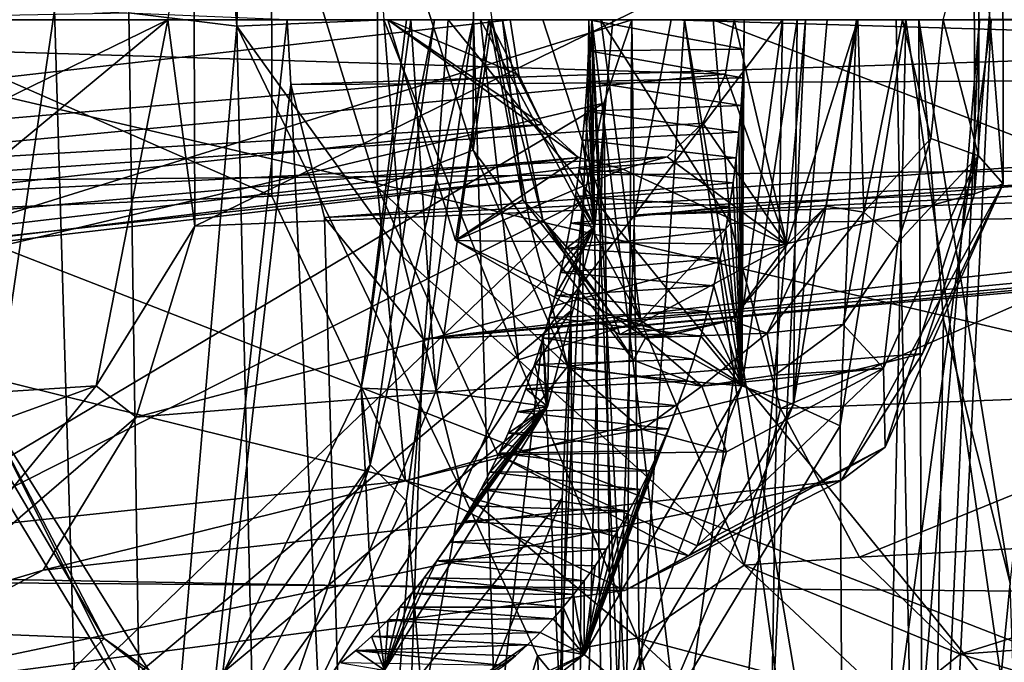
# Model space of a CAD drawing. Header units: metres. Extents: x -150 to 307, y -550 to 84.
# Tile 1037 of 1056: x 245.43 to 248.25, y -1.84 to 0. Entities that reach past the tile are written whole.
import ezdxf

# ---------------------------------------------------------------- set-up
doc = ezdxf.new("R2010")
doc.units = ezdxf.units.M
doc.layers.add('solid_26006363', color=7, linetype='CONTINUOUS')

msp = doc.modelspace()

# ---------------------------------------------------------------- linework, layer by layer
at = {"layer": 'solid_26006363'}
for points in [[(246.049713, -0.018077, 931.41803), (245.788895, 3.121621, 931.076965), (246.148941, 4.332463, 931.60376)], [(246.470566, -0.000001, 932.010193), (246.049713, -0.018077, 931.41803), (246.148941, 4.332463, 931.60376)], [(246.049713, -0.018077, 931.41803), (245.741119, 0.019938, 930.986267), (245.788895, 3.121621, 931.076965)], [(245.852478, 0, 926.887451), (245.929367, -0.589945, 926.992493), (245.926117, 0.60595, 926.988098)], [(248.159607, 0.499912, 924.021301), (245.926117, 0.60595, 926.988098), (245.929367, -0.589945, 926.992493)], [(243.659958, 0.586297, 923.969177), (246.149155, 0.498769, 921.605652), (246.150208, -0.504828, 921.606995)], [(243.664047, -0.607879, 923.97467), (243.659958, 0.586297, 923.969177), (246.150208, -0.504828, 921.606995)], [(248.160126, -0.498261, 924.021667), (248.159607, 0.499912, 924.021301), (245.929367, -0.589945, 926.992493)], [(246.452057, -0.478369, 921.499329), (246.150208, -0.504828, 921.606995), (246.149155, 0.498769, 921.605652)], [(246.452164, 0.478074, 921.499451), (246.452057, -0.478369, 921.499329), (246.149155, 0.498769, 921.605652)], [(248.241165, 0.472109, 923.820496), (248.159607, 0.499912, 924.021301), (248.160126, -0.498261, 924.021667)], [(246.452164, 0.478074, 921.499451), (246.726135, -0.372632, 921.640198), (246.452057, -0.478369, 921.499329)], [(246.452164, 0.478074, 921.499451), (246.727737, 0.380839, 921.642334), (246.726135, -0.372632, 921.640198)], [(248.241852, -0.468986, 923.821411), (248.241165, 0.472109, 923.820496), (248.160126, -0.498261, 924.021667)], [(248.241852, -0.468986, 923.821411), (248.173309, 0.379826, 923.555176), (248.241165, 0.472109, 923.820496)], [(246.726135, -0.372632, 921.640198), (246.727737, 0.380839, 921.642334), (246.778915, 0, 921.708923)], [(248.173309, 0.379826, 923.555176), (248.171494, -0.389228, 923.552795), (248.070877, 0, 923.417786)], [(248.241852, -0.468986, 923.821411), (248.171494, -0.389228, 923.552795), (248.173309, 0.379826, 923.555176)], [(244.828934, 0.159574, 932.289673), (244.919067, -4.133165, 932.458557), (245.527664, 0.027217, 933.274841)], [(229.176407, -9.081716, 939.973938), (229.99118, 0.000344, 940.69989), (245.823288, -11.224192, 949.513977)], [(229.99118, 0.000344, 940.69989), (246.654556, 0, 950.254578), (245.823288, -11.224192, 949.513977)], [(246.832062, 0, 922.53656), (241.108612, 0, 927.221191), (241.233612, -0.637433, 927.387695)], [(246.856506, -0.15742, 922.55835), (246.832062, 0, 922.53656), (241.233612, -0.637433, 927.387695)], [(247.448227, -0.155822, 923.085571), (242.296524, -0.641916, 928.807434), (242.423004, 0, 928.977112)], [(247.448227, -0.155822, 923.085571), (242.423004, 0, 928.977112), (247.472183, 0, 923.106873)], [(244.434875, -1.38811, 929.185547), (244.646988, 0.000001, 929.471436), (245.787796, -3.08618, 931.07489)], [(244.497925, -1.120381, 927.920776), (245.646835, -1.047095, 926.611938), (245.852478, 0, 926.887451)], [(244.646881, -0.587184, 928.151001), (244.497925, -1.120381, 927.920776), (245.852478, 0, 926.887451)], [(244.646881, -0.587184, 928.151001), (245.852478, 0, 926.887451), (244.697174, 0, 928.230591)], [(244.646988, 0.000001, 929.471436), (245.741119, 0.019938, 930.986267), (245.787796, -3.08618, 931.07489)], [(244.919067, -4.133165, 932.458557), (245.672089, -4.782301, 933.537598), (245.527664, 0.027217, 933.274841)], [(246.193497, 0, 934.223633), (245.527664, 0.027217, 933.274841), (245.672089, -4.782301, 933.537598)], [(245.852478, 0, 926.887451), (245.646835, -1.047095, 926.611938), (245.929367, -0.589945, 926.992493)], [(246.049713, -0.018077, 931.41803), (245.787796, -3.08618, 931.07489), (245.741119, 0.019938, 930.986267)], [(254.890045, -10.11483, 939.654663), (245.823288, -11.224192, 949.513977), (246.654556, 0, 950.254578)], [(251.890091, 0, 929.561035), (246.193497, 0, 934.223633), (246.203812, -0.184916, 934.23877)], [(251.91452, -0.157338, 929.582825), (251.890091, 0, 929.561035), (246.203812, -0.184916, 934.23877)], [(246.482101, 0, 922.224792), (246.832062, 0, 922.53656), (246.856506, -0.15742, 922.55835)], [(246.482101, 0, 922.224792), (246.856506, -0.15742, 922.55835), (246.923904, -0.299632, 922.618408)], [(246.482101, 0, 922.224792), (246.923904, -0.299632, 922.618408), (247.026886, -0.39403, 922.710144)], [(246.675323, -0.631502, 922.396912), (246.482101, 0, 922.224792), (247.026886, -0.39403, 922.710144)], [(246.771698, 0, 921.899719), (246.482101, 0, 922.224792), (246.675323, -0.631502, 922.396912)], [(254.890045, -10.11483, 939.654663), (246.654556, 0, 950.254578), (255.563858, 0, 940.255005)], [(246.867722, -0.514736, 922.035095), (246.771698, 0, 921.899719), (246.675323, -0.631502, 922.396912)], [(246.726135, -0.372632, 921.640198), (246.778915, 0, 921.708923), (246.890915, -0.594167, 921.856689)], [(246.809525, 0, 921.807434), (246.771698, 0, 921.899719), (246.867722, -0.514736, 922.035095)], [(246.92511, -0.572179, 921.943542), (246.890915, -0.594167, 921.856689), (246.778915, 0, 921.708923)], [(246.809525, 0, 921.807434), (246.92511, -0.572179, 921.943542), (246.778915, 0, 921.708923)], [(246.809525, 0, 921.807434), (246.867722, -0.514736, 922.035095), (246.92511, -0.572179, 921.943542)], [(247.003693, -14.204834, 952.316284), (248.174377, 0.000217, 952.849121), (247.676559, 0.000079, 952.948059)], [(247.003693, -14.204834, 952.316284), (247.534485, -14.24534, 952.213318), (248.174377, 0.000217, 952.849121)], [(247.239349, -5.028427, 952.799866), (247.003693, -14.204834, 952.316284), (247.676559, 0.000079, 952.948059)], [(247.055878, -0.089067, 925.993225), (247.073975, -0.592021, 926.018616), (247.057068, 0.000001, 925.994812)], [(247.500305, -0.084437, 925.511902), (247.055878, -0.089067, 925.993225), (247.057068, 0.000001, 925.994812)], [(247.057068, 0.000001, 925.994812), (247.073975, -0.592021, 926.018616), (247.125458, -0.000001, 926.087524)], [(247.501312, 0, 925.513367), (247.500305, -0.084437, 925.511902), (247.057068, 0.000001, 925.994812)], [(247.091064, 0, 932.278137), (247.412659, 0, 932.137451), (247.461731, -0.58315, 932.21637)], [(247.239349, -5.028427, 952.799866), (247.676559, 0.000079, 952.948059), (247.180008, -0.000006, 952.831238)], [(247.291901, 0, 935.809753), (247.187805, -0.559093, 935.659058), (247.61113, 0, 936.275574)], [(252.507126, -0.155721, 930.11084), (247.187805, -0.559093, 935.659058), (247.291901, 0, 935.809753)], [(252.507126, -0.155721, 930.11084), (247.291901, 0, 935.809753), (252.531067, 0, 930.132141)], [(247.412659, 0, 932.137451), (248.812256, 0, 930.991882), (248.864365, -0.558712, 931.066589)], [(247.461731, -0.58315, 932.21637), (247.412659, 0, 932.137451), (248.864365, -0.558712, 931.066589)], [(247.623703, -0.643634, 923.241882), (247.448227, -0.155822, 923.085571), (247.472183, 0, 923.106873)], [(247.826263, 0, 923.422363), (247.623703, -0.643634, 923.241882), (247.472183, 0, 923.106873)], [(247.494278, -1.047189, 925.190125), (247.501312, 0, 925.513367), (247.652771, 0.000001, 925.424866)], [(247.494278, -1.047189, 925.190125), (247.652771, 0.000001, 925.424866), (247.641891, -1.100437, 925.191345)], [(247.494278, -1.047189, 925.190125), (247.500305, -0.084437, 925.511902), (247.501312, 0, 925.513367)], [(247.534485, -14.24534, 952.213318), (247.951263, -14.257465, 951.906799), (248.598312, 0.000736, 952.540527)], [(247.534485, -14.24534, 952.213318), (248.598312, 0.000736, 952.540527), (248.174377, 0.000217, 952.849121)], [(249.527084, 0, 936.42511), (248.20787, 0, 937.905762), (247.567566, -13.260737, 937.335266)], [(249.49913, -2.696057, 936.403442), (249.527084, 0, 936.42511), (247.567566, -13.260737, 937.335266)], [(247.735703, -0.532677, 923.261169), (247.623703, -0.643634, 923.241882), (247.826263, 0, 923.422363)], [(247.641891, -1.100437, 925.191345), (247.738358, 0.000001, 925.417297), (247.822372, 0.000001, 925.434204)], [(247.641891, -1.100437, 925.191345), (247.822372, 0.000001, 925.434204), (247.776093, -1.161074, 925.288513)], [(247.641891, -1.100437, 925.191345), (247.652771, 0.000001, 925.424866), (247.738358, 0.000001, 925.417297)], [(247.843216, -0.550571, 923.210754), (247.735703, -0.532677, 923.261169), (247.826263, 0, 923.422363)], [(247.776093, -1.161074, 925.288513), (247.822372, 0.000001, 925.434204), (247.963333, 0, 925.53894)], [(247.843216, -0.550571, 923.210754), (247.826263, 0, 923.422363), (247.954437, 0, 923.357727)], [(247.843216, -0.550571, 923.210754), (247.954437, 0, 923.357727), (248.034958, -0.339636, 923.370178)], [(247.951263, -14.257465, 951.906799), (252.180573, 0.000372, 948.293274), (248.598312, 0.000736, 952.540527)], [(247.951263, -14.257465, 951.906799), (255.587128, -0.000031, 943.90448), (252.180573, 0.000372, 948.293274)], [(247.954437, 0, 923.357727), (248.070877, 0, 923.417786), (248.034958, -0.339636, 923.370178)], [(248.171494, -0.389228, 923.552795), (248.034958, -0.339636, 923.370178), (248.070877, 0, 923.417786)], [(51.055336, 0, 672.736816), (286.751587, 0, -98.190849), (287.017914, -1.954857, -98.109421)], [(51.326496, -1.972128, 672.819702), (51.055336, 0, 672.736816), (287.017914, -1.954857, -98.109421)], [(64.172447, -1.972128, 676.747131), (299.868683, -1.972128, -94.180542), (300.139832, 0, -94.097641)], [(64.443604, 0, 676.830017), (64.172447, -1.972128, 676.747131), (300.139832, 0, -94.097641)], [(243.701553, 0, -265.97229), (248.771378, -1.972128, -261.67276), (233.685989, -1.972128, -272.501709)], [(240.302048, -1.954857, -251.2397), (252.826035, -1.954857, -239.777435), (244.442719, 0, -247.375839)], [(243.701553, 0, -265.97229), (258.426086, 0, -253.546402), (248.771378, -1.972128, -261.67276)], [(244.230057, -0.918434, 951.34613), (247.099335, -0.238861, 952.788757), (247.180008, -0.000006, 952.831238)], [(244.230057, -0.918434, 951.34613), (247.180008, -0.000006, 952.831238), (244.252655, -0.000008, 951.360962)], [(252.826035, -1.954857, -239.777435), (251.083588, 0, -241.148941), (244.442719, 0, -247.375839)], [(246.203812, -0.184916, 934.23877), (246.193497, 0, 934.223633), (245.672089, -4.782301, 933.537598)], [(246.150177, -4.359596, 931.606079), (245.787796, -3.08618, 931.07489), (246.049713, -0.018077, 931.41803)], [(246.470566, -0.000001, 932.010193), (246.523331, -0.676708, 932.085815), (246.049713, -0.018077, 931.41803)], [(246.693527, -1.348622, 932.330017), (246.150177, -4.359596, 931.606079), (246.049713, -0.018077, 931.41803)], [(246.523331, -0.676708, 932.085815), (246.693527, -1.348622, 932.330017), (246.049713, -0.018077, 931.41803)], [(246.404968, -1.053047, 926.762634), (246.431046, -1.272429, 927.293152), (246.615509, -0.000001, 927.547058)], [(246.535522, -0.000001, 927.107788), (246.404968, -1.053047, 926.762634), (246.615509, -0.000001, 927.547058)], [(246.535522, -0.000001, 927.107788), (246.547852, -0.000001, 926.98999), (246.404968, -1.053047, 926.762634)], [(246.618622, -1.061907, 926.258118), (246.404968, -1.053047, 926.762634), (246.547852, -0.000001, 926.98999)], [(246.615509, -0.000001, 927.547058), (246.431046, -1.272429, 927.293152), (246.726624, -0.000027, 927.742126)], [(246.431046, -1.272429, 927.293152), (246.534592, -1.376042, 927.484009), (246.726624, -0.000027, 927.742126)], [(246.434723, -13.063701, 936.325928), (247.567566, -13.260737, 937.335266), (248.20787, 0, 937.905762)], [(247.065521, 0, 936.887939), (246.434723, -13.063701, 936.325928), (248.20787, 0, 937.905762)], [(247.203796, -10.277929, 935.947998), (246.434723, -13.063701, 936.325928), (247.065521, 0, 936.887939)], [(246.855179, -0.972705, 932.40863), (246.523331, -0.676708, 932.085815), (246.470566, -0.000001, 932.010193)], [(246.746994, -0.000001, 932.232788), (246.855179, -0.972705, 932.40863), (246.470566, -0.000001, 932.010193)], [(246.534592, -1.376042, 927.484009), (246.91423, -6.134161, 928.092285), (246.726624, -0.000027, 927.742126)], [(246.770721, -0.000001, 926.507324), (246.618622, -1.061907, 926.258118), (246.547852, -0.000001, 926.98999)], [(247.073975, -0.592021, 926.018616), (246.618622, -1.061907, 926.258118), (246.770721, -0.000001, 926.507324)], [(246.91423, -6.134161, 928.092285), (247.33049, -0.000002, 928.573853), (246.726624, -0.000027, 927.742126)], [(246.925217, 0, 932.280029), (247.205963, -0.861042, 932.442017), (246.746994, -0.000001, 932.232788)], [(247.205963, -0.861042, 932.442017), (246.855179, -0.972705, 932.40863), (246.746994, -0.000001, 932.232788)], [(247.073975, -0.592021, 926.018616), (246.770721, -0.000001, 926.507324), (247.125458, -0.000001, 926.087524)], [(246.91423, -6.134161, 928.092285), (248.075073, -5.330857, 929.678894), (247.33049, -0.000002, 928.573853)], [(246.925217, 0, 932.280029), (247.091064, 0, 932.278137), (247.205963, -0.861042, 932.442017)], [(247.369919, -7.896541, 936.083618), (247.203796, -10.277929, 935.947998), (247.065521, 0, 936.887939)], [(247.548569, -4.010117, 936.226624), (247.065521, 0, 936.887939), (247.61113, 0, 936.275574)], [(247.415482, -7.107629, 936.120422), (247.065521, 0, 936.887939), (247.548569, -4.010117, 936.226624)], [(247.369919, -7.896541, 936.083618), (247.065521, 0, 936.887939), (247.415482, -7.107629, 936.120422)], [(247.068024, -3.969468, 935.525574), (247.548569, -4.010117, 936.226624), (247.61113, 0, 936.275574)], [(247.187805, -0.559093, 935.659058), (247.068024, -3.969468, 935.525574), (247.61113, 0, 936.275574)], [(247.091064, 0, 932.278137), (247.461731, -0.58315, 932.21637), (247.205963, -0.861042, 932.442017)], [(247.099335, -0.238861, 952.788757), (247.148529, -4.181448, 952.779724), (247.180008, -0.000006, 952.831238)], [(247.148529, -4.181448, 952.779724), (247.239349, -5.028427, 952.799866), (247.180008, -0.000006, 952.831238)], [(247.33049, -0.000002, 928.573853), (248.017639, -4.084284, 929.570068), (247.935837, 0, 929.4151)], [(247.33049, -0.000002, 928.573853), (248.075073, -5.330857, 929.678894), (248.017639, -4.084284, 929.570068)], [(247.776093, -1.161074, 925.288513), (247.963333, 0, 925.53894), (247.808197, -7.170144, 925.458252)], [(247.808197, -7.170144, 925.458252), (247.963333, 0, 925.53894), (248.892731, -6.4185, 926.910278)], [(248.017639, -4.084284, 929.570068), (248.000839, -0.000002, 929.505859), (247.935837, 0, 929.4151)], [(247.951263, -14.257465, 951.906799), (254.887512, -14.478212, 943.281067), (255.587128, -0.000031, 943.90448)], [(248.892731, -6.4185, 926.910278), (247.963333, 0, 925.53894), (248.882813, -0.000003, 926.796204)], [(248.000839, -0.000002, 929.505859), (248.071167, -0.858379, 929.606018), (248.262054, -1.610668, 929.87793)], [(248.448456, -0.000002, 929.854675), (248.000839, -0.000002, 929.505859), (248.262054, -1.610668, 929.87793)], [(248.017639, -4.084284, 929.570068), (248.071167, -0.858379, 929.606018), (248.000839, -0.000002, 929.505859)], [(247.500305, -0.084437, 925.511902), (247.497345, -0.166297, 925.50769), (247.055878, -0.089067, 925.993225)], [(247.494278, -1.047189, 925.190125), (247.497345, -0.166297, 925.50769), (247.500305, -0.084437, 925.511902)], [(247.055878, -0.089067, 925.993225), (247.052399, -0.176296, 925.988525), (247.073975, -0.592021, 926.018616)], [(247.497345, -0.166297, 925.50769), (247.052399, -0.176296, 925.988525), (247.055878, -0.089067, 925.993225)], [(246.923904, -0.299632, 922.618408), (246.856506, -0.15742, 922.55835), (241.233612, -0.637433, 927.387695)], [(247.448227, -0.155822, 923.085571), (247.382736, -0.296241, 923.027222), (242.296524, -0.641916, 928.807434)], [(251.91452, -0.157338, 929.582825), (246.203812, -0.184916, 934.23877), (246.300415, -0.565188, 934.377808)], [(251.98201, -0.299577, 929.642944), (251.91452, -0.157338, 929.582825), (246.300415, -0.565188, 934.377808)], [(247.497345, -0.166297, 925.50769), (247.492599, -0.245481, 925.500977), (247.052399, -0.176296, 925.988525)], [(252.507126, -0.155721, 930.11084), (252.441605, -0.296105, 930.052429), (247.187805, -0.559093, 935.659058)], [(247.623703, -0.643634, 923.241882), (247.382736, -0.296241, 923.027222), (247.448227, -0.155822, 923.085571)], [(247.494278, -1.047189, 925.190125), (247.492599, -0.245481, 925.500977), (247.497345, -0.166297, 925.50769)], [(246.43544, -5.247407, 934.641418), (246.203812, -0.184916, 934.23877), (245.672089, -4.782301, 933.537598)], [(246.300415, -0.565188, 934.377808), (246.203812, -0.184916, 934.23877), (246.43544, -5.247407, 934.641418)], [(247.052399, -0.176296, 925.988525), (247.046768, -0.261559, 925.981018), (247.073975, -0.592021, 926.018616)], [(247.492599, -0.245481, 925.500977), (247.046768, -0.261559, 925.981018), (247.052399, -0.176296, 925.988525)], [(244.412964, -1.835365, 951.433655), (247.099335, -0.238861, 952.788757), (244.230057, -0.918434, 951.34613)], [(244.412964, -1.835365, 951.433655), (247.041565, -0.517336, 952.752686), (247.099335, -0.238861, 952.788757)], [(247.099335, -0.238861, 952.788757), (247.023682, -3.195058, 952.723938), (247.148529, -4.181448, 952.779724)], [(247.099335, -0.238861, 952.788757), (247.041565, -0.517336, 952.752686), (247.023682, -3.195058, 952.723938)], [(247.492599, -0.245481, 925.500977), (247.486282, -0.321866, 925.492004), (247.046768, -0.261559, 925.981018)], [(247.494278, -1.047189, 925.190125), (247.486282, -0.321866, 925.492004), (247.492599, -0.245481, 925.500977)], [(247.046768, -0.261559, 925.981018), (247.039124, -0.344748, 925.970764), (247.073975, -0.592021, 926.018616)], [(247.486282, -0.321866, 925.492004), (247.039124, -0.344748, 925.970764), (247.046768, -0.261559, 925.981018)], [(246.923904, -0.299632, 922.618408), (241.233612, -0.637433, 927.387695), (241.402023, -0.904992, 927.612183)], [(247.026886, -0.39403, 922.710144), (246.923904, -0.299632, 922.618408), (241.402023, -0.904992, 927.612183)], [(247.382736, -0.296241, 923.027222), (247.281372, -0.391745, 922.93689), (242.296524, -0.641916, 928.807434)], [(251.98201, -0.299577, 929.642944), (246.300415, -0.565188, 934.377808), (246.58313, -0.91245, 934.785645)], [(252.085159, -0.394026, 929.734863), (251.98201, -0.299577, 929.642944), (246.58313, -0.91245, 934.785645)], [(252.441605, -0.296105, 930.052429), (252.340149, -0.391659, 929.962036), (247.187805, -0.559093, 935.659058)], [(247.623703, -0.643634, 923.241882), (247.281372, -0.391745, 922.93689), (247.382736, -0.296241, 923.027222)], [(247.486282, -0.321866, 925.492004), (247.478577, -0.395342, 925.481018), (247.039124, -0.344748, 925.970764)], [(247.494278, -1.047189, 925.190125), (247.478577, -0.395342, 925.481018), (247.486282, -0.321866, 925.492004)], [(247.039124, -0.344748, 925.970764), (247.029541, -0.426094, 925.957947), (247.073975, -0.592021, 926.018616)], [(247.478577, -0.395342, 925.481018), (247.029541, -0.426094, 925.957947), (247.039124, -0.344748, 925.970764)], [(247.843216, -0.550571, 923.210754), (248.034958, -0.339636, 923.370178), (247.940872, -0.636532, 923.245361)], [(248.171494, -0.389228, 923.552795), (247.940872, -0.636532, 923.245361), (248.034958, -0.339636, 923.370178)], [(247.026886, -0.39403, 922.710144), (241.402023, -0.904992, 927.612183), (241.563095, -1.033874, 927.826965)], [(247.154053, -0.427581, 922.823425), (247.026886, -0.39403, 922.710144), (241.563095, -1.033874, 927.826965)], [(247.281372, -0.391745, 922.93689), (241.972122, -1.03259, 928.373169), (242.296524, -0.641916, 928.807434)], [(247.281372, -0.391745, 922.93689), (247.154053, -0.427581, 922.823425), (241.972122, -1.03259, 928.373169)], [(246.452057, -0.478369, 921.499329), (246.726135, -0.372632, 921.640198), (246.996918, -0.99052, 921.997498)], [(252.212601, -0.42758, 929.848389), (252.085159, -0.394026, 929.734863), (246.58313, -0.91245, 934.785645)], [(246.675323, -0.631502, 922.396912), (247.026886, -0.39403, 922.710144), (247.154053, -0.427581, 922.823425)], [(246.996918, -0.99052, 921.997498), (246.726135, -0.372632, 921.640198), (246.890915, -0.594167, 921.856689)], [(252.340149, -0.391659, 929.962036), (246.925079, -0.899819, 935.279297), (247.187805, -0.559093, 935.659058)], [(252.340149, -0.391659, 929.962036), (252.212601, -0.42758, 929.848389), (246.925079, -0.899819, 935.279297)], [(247.623703, -0.643634, 923.241882), (247.154053, -0.427581, 922.823425), (247.281372, -0.391745, 922.93689)], [(248.171494, -0.389228, 923.552795), (247.89975, -0.996649, 923.192017), (247.940872, -0.636532, 923.245361)], [(247.904175, -1.222183, 923.372925), (247.89975, -0.996649, 923.192017), (248.171494, -0.389228, 923.552795)], [(247.904175, -1.222183, 923.372925), (248.171494, -0.389228, 923.552795), (248.241852, -0.468986, 923.821411)], [(247.478577, -0.395342, 925.481018), (247.469574, -0.466058, 925.468262), (247.029541, -0.426094, 925.957947)], [(247.494278, -1.047189, 925.190125), (247.469574, -0.466058, 925.468262), (247.478577, -0.395342, 925.481018)], [(247.154053, -0.427581, 922.823425), (241.563095, -1.033874, 927.826965), (241.972122, -1.03259, 928.373169)], [(252.212601, -0.42758, 929.848389), (246.58313, -0.91245, 934.785645), (246.925079, -0.899819, 935.279297)], [(247.623703, -0.643634, 923.241882), (246.675323, -0.631502, 922.396912), (247.154053, -0.427581, 922.823425)], [(247.029541, -0.426094, 925.957947), (247.018173, -0.505232, 925.942749), (247.073975, -0.592021, 926.018616)], [(247.469574, -0.466058, 925.468262), (247.018173, -0.505232, 925.942749), (247.029541, -0.426094, 925.957947)], [(246.452057, -0.478369, 921.499329), (246.53273, -1.31849, 922.064697), (246.150208, -0.504828, 921.606995)], [(246.452057, -0.478369, 921.499329), (246.996918, -0.99052, 921.997498), (246.79657, -1.244021, 921.953674)], [(246.452057, -0.478369, 921.499329), (246.79657, -1.244021, 921.953674), (246.53273, -1.31849, 922.064697)], [(247.469574, -0.466058, 925.468262), (247.459442, -0.534144, 925.453857), (247.018173, -0.505232, 925.942749)], [(247.494278, -1.047189, 925.190125), (247.459442, -0.534144, 925.453857), (247.469574, -0.466058, 925.468262)], [(248.241852, -0.468986, 923.821411), (248.011185, -0.954628, 923.842224), (247.779068, -1.317199, 923.561584)], [(247.904175, -1.222183, 923.372925), (248.241852, -0.468986, 923.821411), (247.779068, -1.317199, 923.561584)], [(248.241852, -0.468986, 923.821411), (248.160126, -0.498261, 924.021667), (248.011185, -0.954628, 923.842224)], [(243.664047, -0.607879, 923.97467), (246.150208, -0.504828, 921.606995), (246.53273, -1.31849, 922.064697)], [(248.160126, -0.498261, 924.021667), (245.929367, -0.589945, 926.992493), (245.761322, -1.136216, 926.767151)], [(248.011185, -0.954628, 923.842224), (248.160126, -0.498261, 924.021667), (245.761322, -1.136216, 926.767151)], [(247.018173, -0.505232, 925.942749), (247.00528, -0.581442, 925.925476), (247.073975, -0.592021, 926.018616)], [(247.459442, -0.534144, 925.453857), (247.00528, -0.581442, 925.925476), (247.018173, -0.505232, 925.942749)], [(244.717712, -2.749154, 951.579529), (247.041565, -0.517336, 952.752686), (244.412964, -1.835365, 951.433655)], [(244.717712, -2.749154, 951.579529), (247.004898, -0.832737, 952.726746), (247.041565, -0.517336, 952.752686)], [(247.126785, -0.847903, 922.400513), (246.867722, -0.514736, 922.035095), (246.675323, -0.631502, 922.396912)], [(246.92511, -0.572179, 921.943542), (246.867722, -0.514736, 922.035095), (247.126785, -0.847903, 922.400513)], [(247.041565, -0.517336, 952.752686), (247.004898, -0.832737, 952.726746), (247.023682, -3.195058, 952.723938)], [(247.459442, -0.534144, 925.453857), (247.448349, -0.599366, 925.43811), (247.00528, -0.581442, 925.925476)], [(247.494278, -1.047189, 925.190125), (247.448349, -0.599366, 925.43811), (247.459442, -0.534144, 925.453857)], [(247.735703, -0.532677, 923.261169), (247.463394, -0.859891, 922.875671), (247.623703, -0.643634, 923.241882)], [(247.567047, -0.896315, 922.826355), (247.463394, -0.859891, 922.875671), (247.735703, -0.532677, 923.261169)], [(247.567047, -0.896315, 922.826355), (247.735703, -0.532677, 923.261169), (247.843216, -0.550571, 923.210754)], [(247.187805, -0.559093, 935.659058), (246.925079, -0.899819, 935.279297), (247.068024, -3.969468, 935.525574)], [(247.605331, -1.111678, 932.445801), (247.461731, -0.58315, 932.21637), (248.864365, -0.558712, 931.066589)], [(247.567047, -0.896315, 922.826355), (247.843216, -0.550571, 923.210754), (247.784744, -0.871463, 923.03833)], [(247.605331, -1.111678, 932.445801), (248.864365, -0.558712, 931.066589), (249.013672, -1.056762, 931.280762)], [(247.843216, -0.550571, 923.210754), (247.940872, -0.636532, 923.245361), (247.784744, -0.871463, 923.03833)], [(245.646835, -1.047095, 926.611938), (245.761322, -1.136216, 926.767151), (245.929367, -0.589945, 926.992493)], [(246.58313, -0.91245, 934.785645), (246.300415, -0.565188, 934.377808), (246.43544, -5.247407, 934.641418)], [(246.92511, -0.572179, 921.943542), (247.184372, -0.97373, 922.244019), (246.890915, -0.594167, 921.856689)], [(246.92511, -0.572179, 921.943542), (247.126785, -0.847903, 922.400513), (247.218491, -0.909261, 922.345337)], [(246.92511, -0.572179, 921.943542), (247.218491, -0.909261, 922.345337), (247.184372, -0.97373, 922.244019)], [(247.00528, -0.581442, 925.925476), (246.991165, -0.65407, 925.906616), (247.073975, -0.592021, 926.018616)], [(247.448349, -0.599366, 925.43811), (246.991165, -0.65407, 925.906616), (247.00528, -0.581442, 925.925476)], [(247.205963, -0.861042, 932.442017), (247.461731, -0.58315, 932.21637), (247.605331, -1.111678, 932.445801)], [(244.100677, -1.577618, 924.553589), (243.664047, -0.607879, 923.97467), (246.53273, -1.31849, 922.064697)], [(247.073975, -0.592021, 926.018616), (246.93837, -1.105712, 925.837158), (246.618622, -1.061907, 926.258118)], [(246.996918, -0.99052, 921.997498), (246.890915, -0.594167, 921.856689), (247.184372, -0.97373, 922.244019)], [(246.943207, -0.851197, 925.842468), (246.93837, -1.105712, 925.837158), (247.073975, -0.592021, 926.018616)], [(246.960022, -0.788655, 925.864929), (246.943207, -0.851197, 925.842468), (247.073975, -0.592021, 926.018616)], [(246.976044, -0.723038, 925.886353), (246.960022, -0.788655, 925.864929), (247.073975, -0.592021, 926.018616)], [(246.991165, -0.65407, 925.906616), (246.976044, -0.723038, 925.886353), (247.073975, -0.592021, 926.018616)], [(247.448349, -0.599366, 925.43811), (247.432266, -0.682124, 925.415222), (246.991165, -0.65407, 925.906616)], [(247.494278, -1.047189, 925.190125), (247.432266, -0.682124, 925.415222), (247.448349, -0.599366, 925.43811)], [(247.623703, -0.643634, 923.241882), (247.145264, -0.899681, 922.815613), (246.675323, -0.631502, 922.396912)], [(247.126785, -0.847903, 922.400513), (246.675323, -0.631502, 922.396912), (247.145264, -0.899681, 922.815613)], [(247.463394, -0.859891, 922.875671), (247.145264, -0.899681, 922.815613), (247.623703, -0.643634, 923.241882)], [(247.89975, -0.996649, 923.192017), (247.784744, -0.871463, 923.03833), (247.940872, -0.636532, 923.245361)], [(247.432266, -0.682124, 925.415222), (246.976044, -0.723038, 925.886353), (246.991165, -0.65407, 925.906616)], [(246.855179, -0.972705, 932.40863), (246.693527, -1.348622, 932.330017), (246.523331, -0.676708, 932.085815)], [(247.432266, -0.682124, 925.415222), (247.414825, -0.760613, 925.390442), (246.976044, -0.723038, 925.886353)], [(247.494278, -1.047189, 925.190125), (247.414825, -0.760613, 925.390442), (247.432266, -0.682124, 925.415222)], [(247.414825, -0.760613, 925.390442), (246.960022, -0.788655, 925.864929), (246.976044, -0.723038, 925.886353)], [(247.396317, -0.834638, 925.364197), (246.943207, -0.851197, 925.842468), (246.960022, -0.788655, 925.864929)], [(247.414825, -0.760613, 925.390442), (247.396317, -0.834638, 925.364197), (246.960022, -0.788655, 925.864929)], [(247.494278, -1.047189, 925.190125), (247.396317, -0.834638, 925.364197), (247.414825, -0.760613, 925.390442)], [(245.14418, -3.658154, 951.783813), (247.004898, -0.832737, 952.726746), (244.717712, -2.749154, 951.579529)], [(245.14418, -3.658154, 951.783813), (246.980743, -1.368177, 952.70697), (247.004898, -0.832737, 952.726746)], [(247.396317, -0.834638, 925.364197), (247.376907, -0.904671, 925.336609), (246.943207, -0.851197, 925.842468)], [(247.004898, -0.832737, 952.726746), (246.978058, -1.970267, 952.701782), (247.023682, -3.195058, 952.723938)], [(247.004898, -0.832737, 952.726746), (246.980743, -1.368177, 952.70697), (246.978058, -1.970267, 952.701782)], [(247.494278, -1.047189, 925.190125), (247.376907, -0.904671, 925.336609), (247.396317, -0.834638, 925.364197)], [(247.205963, -0.861042, 932.442017), (247.501053, -1.559718, 932.907654), (246.855179, -0.972705, 932.40863)], [(246.943207, -0.851197, 925.842468), (246.92569, -0.9109, 925.819031), (246.93837, -1.105712, 925.837158)], [(247.376907, -0.904671, 925.336609), (246.92569, -0.9109, 925.819031), (246.943207, -0.851197, 925.842468)], [(247.294556, -0.8998, 922.637268), (247.126785, -0.847903, 922.400513), (247.145264, -0.899681, 922.815613)], [(247.218491, -0.909261, 922.345337), (247.126785, -0.847903, 922.400513), (247.294556, -0.8998, 922.637268)], [(247.463394, -0.859891, 922.875671), (247.294556, -0.8998, 922.637268), (247.145264, -0.899681, 922.815613)], [(247.205963, -0.861042, 932.442017), (247.605331, -1.111678, 932.445801), (247.501053, -1.559718, 932.907654)], [(247.218491, -0.909261, 922.345337), (247.294556, -0.8998, 922.637268), (247.463394, -0.859891, 922.875671)], [(247.218491, -0.909261, 922.345337), (247.463394, -0.859891, 922.875671), (247.567047, -0.896315, 922.826355)], [(247.567047, -0.896315, 922.826355), (247.784744, -0.871463, 923.03833), (247.58876, -1.015889, 922.778748)], [(247.89975, -0.996649, 923.192017), (247.58876, -1.015889, 922.778748), (247.784744, -0.871463, 923.03833)], [(248.017639, -4.084284, 929.570068), (248.262054, -1.610668, 929.87793), (248.071167, -0.858379, 929.606018)], [(246.925079, -0.899819, 935.279297), (246.43544, -5.247407, 934.641418), (247.068024, -3.969468, 935.525574)], [(246.925079, -0.899819, 935.279297), (246.58313, -0.91245, 934.785645), (246.43544, -5.247407, 934.641418)], [(247.218491, -0.909261, 922.345337), (247.567047, -0.896315, 922.826355), (247.379898, -1.048145, 922.502441)], [(247.567047, -0.896315, 922.826355), (247.58876, -1.015889, 922.778748), (247.379898, -1.048145, 922.502441)], [(246.92569, -0.9109, 925.819031), (246.901611, -0.985795, 925.786804), (246.93837, -1.105712, 925.837158)], [(247.356735, -0.970963, 925.307983), (246.901611, -0.985795, 925.786804), (246.92569, -0.9109, 925.819031)], [(247.376907, -0.904671, 925.336609), (247.356735, -0.970963, 925.307983), (246.92569, -0.9109, 925.819031)], [(247.218491, -0.909261, 922.345337), (247.379898, -1.048145, 922.502441), (247.184372, -0.97373, 922.244019)], [(247.494278, -1.047189, 925.190125), (247.356735, -0.970963, 925.307983), (247.376907, -0.904671, 925.336609)], [(248.011185, -0.954628, 923.842224), (245.761322, -1.136216, 926.767151), (245.495178, -1.573341, 926.410828)], [(247.779068, -1.317199, 923.561584), (248.011185, -0.954628, 923.842224), (245.495178, -1.573341, 926.410828)], [(246.855179, -0.972705, 932.40863), (247.195969, -1.767982, 932.921021), (246.693527, -1.348622, 932.330017)], [(247.501053, -1.559718, 932.907654), (247.195969, -1.767982, 932.921021), (246.855179, -0.972705, 932.40863)], [(246.901611, -0.985795, 925.786804), (246.876862, -1.05574, 925.753723), (246.93837, -1.105712, 925.837158)], [(247.335999, -1.033527, 925.278564), (246.876862, -1.05574, 925.753723), (246.901611, -0.985795, 925.786804)], [(247.356735, -0.970963, 925.307983), (247.335999, -1.033527, 925.278564), (246.901611, -0.985795, 925.786804)], [(246.996918, -0.99052, 921.997498), (247.184372, -0.97373, 922.244019), (247.379898, -1.048145, 922.502441)], [(247.494278, -1.047189, 925.190125), (247.335999, -1.033527, 925.278564), (247.356735, -0.970963, 925.307983)], [(245.670044, -1.769082, 922.931641), (245.224686, -1.01311, 922.308899), (245.169159, -1.749296, 923.48291)], [(245.320145, -1.097847, 922.118408), (245.224686, -1.01311, 922.308899), (245.670044, -1.769082, 922.931641)], [(246.79657, -1.244021, 921.953674), (246.996918, -0.99052, 921.997498), (247.210663, -1.171905, 922.279785)], [(247.210663, -1.171905, 922.279785), (246.996918, -0.99052, 921.997498), (247.379898, -1.048145, 922.502441)], [(247.366638, -1.504496, 922.660706), (247.45076, -1.235516, 922.59729), (247.89975, -0.996649, 923.192017)], [(247.904175, -1.222183, 923.372925), (247.366638, -1.504496, 922.660706), (247.89975, -0.996649, 923.192017)], [(247.89975, -0.996649, 923.192017), (247.379898, -1.048145, 922.502441), (247.58876, -1.015889, 922.778748)], [(247.89975, -0.996649, 923.192017), (247.45076, -1.235516, 922.59729), (247.379898, -1.048145, 922.502441)], [(247.335999, -1.033527, 925.278564), (247.31044, -1.104217, 925.24231), (246.876862, -1.05574, 925.753723)], [(247.043823, -1.81531, 924.556763), (247.31044, -1.104217, 925.24231), (247.335999, -1.033527, 925.278564)], [(247.494278, -1.047189, 925.190125), (247.043823, -1.81531, 924.556763), (247.335999, -1.033527, 925.278564)], [(244.263168, -1.548296, 927.557678), (245.124649, -1.683996, 925.914307), (245.646835, -1.047095, 926.611938)], [(244.497925, -1.120381, 927.920776), (244.263168, -1.548296, 927.557678), (245.646835, -1.047095, 926.611938)], [(245.646835, -1.047095, 926.611938), (245.124649, -1.683996, 925.914307), (245.761322, -1.136216, 926.767151)], [(246.404968, -1.053047, 926.762634), (246.01268, -1.864586, 926.164795), (246.431046, -1.272429, 927.293152)], [(246.428406, -1.519995, 925.950745), (246.01268, -1.864586, 926.164795), (246.404968, -1.053047, 926.762634)], [(246.618622, -1.061907, 926.258118), (246.428406, -1.519995, 925.950745), (246.404968, -1.053047, 926.762634)], [(246.93837, -1.105712, 925.837158), (246.428406, -1.519995, 925.950745), (246.618622, -1.061907, 926.258118)], [(246.876862, -1.05574, 925.753723), (246.851517, -1.121324, 925.719849), (246.93837, -1.105712, 925.837158)], [(247.31044, -1.104217, 925.24231), (246.851517, -1.121324, 925.719849), (246.876862, -1.05574, 925.753723)], [(247.494278, -1.047189, 925.190125), (247.164276, -1.913529, 924.535095), (247.043823, -1.81531, 924.556763)], [(247.494278, -1.047189, 925.190125), (247.641891, -1.100437, 925.191345), (247.164276, -1.913529, 924.535095)], [(247.45076, -1.235516, 922.59729), (247.210663, -1.171905, 922.279785), (247.379898, -1.048145, 922.502441)], [(247.831009, -1.536485, 932.807312), (247.605331, -1.111678, 932.445801), (249.013672, -1.056762, 931.280762)], [(247.831009, -1.536485, 932.807312), (249.013672, -1.056762, 931.280762), (249.25264, -1.458591, 931.62384)], [(245.320145, -1.097847, 922.118408), (245.78479, -2.023398, 922.643616), (245.267029, -1.170921, 921.960083)], [(245.320145, -1.097847, 922.118408), (245.670044, -1.769082, 922.931641), (245.808838, -1.876834, 922.784912)], [(245.320145, -1.097847, 922.118408), (245.808838, -1.876834, 922.784912), (245.78479, -2.023398, 922.643616)], [(246.93837, -1.105712, 925.837158), (246.472519, -1.859319, 925.215149), (246.428406, -1.519995, 925.950745)], [(246.62175, -1.547404, 925.412964), (246.472519, -1.859319, 925.215149), (246.93837, -1.105712, 925.837158)], [(246.658875, -1.493311, 925.462524), (246.62175, -1.547404, 925.412964), (246.93837, -1.105712, 925.837158)], [(246.696732, -1.433353, 925.513062), (246.658875, -1.493311, 925.462524), (246.93837, -1.105712, 925.837158)], [(246.722336, -1.389758, 925.547241), (246.696732, -1.433353, 925.513062), (246.93837, -1.105712, 925.837158)], [(246.748108, -1.343151, 925.581665), (246.722336, -1.389758, 925.547241), (246.93837, -1.105712, 925.837158)], [(246.774017, -1.293247, 925.616272), (246.748108, -1.343151, 925.581665), (246.93837, -1.105712, 925.837158)], [(246.799988, -1.239739, 925.651001), (246.774017, -1.293247, 925.616272), (246.93837, -1.105712, 925.837158)], [(246.825851, -1.182553, 925.685547), (246.799988, -1.239739, 925.651001), (246.93837, -1.105712, 925.837158)], [(246.851517, -1.121324, 925.719849), (246.825851, -1.182553, 925.685547), (246.93837, -1.105712, 925.837158)], [(247.284424, -1.170192, 925.205322), (246.825851, -1.182553, 925.685547), (246.851517, -1.121324, 925.719849)], [(247.31044, -1.104217, 925.24231), (247.284424, -1.170192, 925.205322), (246.851517, -1.121324, 925.719849)], [(247.043823, -1.81531, 924.556763), (247.284424, -1.170192, 925.205322), (247.31044, -1.104217, 925.24231)], [(247.164276, -1.913529, 924.535095), (247.641891, -1.100437, 925.191345), (247.247543, -2.032121, 924.583313)], [(247.641891, -1.100437, 925.191345), (247.776093, -1.161074, 925.288513), (247.247543, -2.032121, 924.583313)], [(247.501053, -1.559718, 932.907654), (247.605331, -1.111678, 932.445801), (247.831009, -1.536485, 932.807312)], [(245.124649, -1.683996, 925.914307), (245.495178, -1.573341, 926.410828), (245.761322, -1.136216, 926.767151)], [(245.373123, -8.543483, 922.296509), (245.267029, -1.170921, 921.960083), (245.78479, -2.023398, 922.643616)], [(246.79657, -1.244021, 921.953674), (247.210663, -1.171905, 922.279785), (247.45076, -1.235516, 922.59729)], [(247.258026, -1.231873, 925.167908), (246.799988, -1.239739, 925.651001), (246.825851, -1.182553, 925.685547)], [(247.284424, -1.170192, 925.205322), (247.258026, -1.231873, 925.167908), (246.825851, -1.182553, 925.685547)], [(247.043823, -1.81531, 924.556763), (247.258026, -1.231873, 925.167908), (247.284424, -1.170192, 925.205322)], [(247.247543, -2.032121, 924.583313), (247.776093, -1.161074, 925.288513), (247.808197, -7.170144, 925.458252)], [(247.366638, -1.504496, 922.660706), (246.79657, -1.244021, 921.953674), (247.45076, -1.235516, 922.59729)], [(247.258026, -1.231873, 925.167908), (247.23143, -1.289466, 925.130188), (246.799988, -1.239739, 925.651001)], [(247.043823, -1.81531, 924.556763), (247.23143, -1.289466, 925.130188), (247.258026, -1.231873, 925.167908)], [(247.904175, -1.222183, 923.372925), (247.159897, -1.632358, 922.816956), (247.343231, -1.533302, 922.678406)], [(247.904175, -1.222183, 923.372925), (247.779068, -1.317199, 923.561584), (247.159897, -1.632358, 922.816956)], [(247.904175, -1.222183, 923.372925), (247.343231, -1.533302, 922.678406), (247.366638, -1.504496, 922.660706)], [(246.79657, -1.244021, 921.953674), (247.343231, -1.533302, 922.678406), (246.53273, -1.31849, 922.064697)], [(247.23143, -1.289466, 925.130188), (246.774017, -1.293247, 925.616272), (246.799988, -1.239739, 925.651001)], [(247.366638, -1.504496, 922.660706), (247.343231, -1.533302, 922.678406), (246.79657, -1.244021, 921.953674)], [(246.431046, -1.272429, 927.293152), (245.927002, -2.240112, 926.591248), (246.031906, -2.427296, 926.809875)], [(246.01268, -1.864586, 926.164795), (245.927002, -2.240112, 926.591248), (246.431046, -1.272429, 927.293152)], [(246.431046, -1.272429, 927.293152), (246.031906, -2.427296, 926.809875), (246.534592, -1.376042, 927.484009)], [(247.204758, -1.343206, 925.092407), (246.748108, -1.343151, 925.581665), (246.774017, -1.293247, 925.616272)], [(247.23143, -1.289466, 925.130188), (247.204758, -1.343206, 925.092407), (246.774017, -1.293247, 925.616272)], [(247.043823, -1.81531, 924.556763), (247.204758, -1.343206, 925.092407), (247.23143, -1.289466, 925.130188)], [(244.100677, -1.577618, 924.553589), (246.53273, -1.31849, 922.064697), (247.159897, -1.632358, 922.816956)], [(247.779068, -1.317199, 923.561584), (244.792862, -1.943666, 925.473633), (247.159897, -1.632358, 922.816956)], [(247.779068, -1.317199, 923.561584), (245.495178, -1.573341, 926.410828), (244.792862, -1.943666, 925.473633)], [(247.343231, -1.533302, 922.678406), (247.159897, -1.632358, 922.816956), (246.53273, -1.31849, 922.064697)], [(246.693527, -1.348622, 932.330017), (246.910049, -1.819195, 932.640991), (246.150177, -4.359596, 931.606079)], [(247.195969, -1.767982, 932.921021), (246.910049, -1.819195, 932.640991), (246.693527, -1.348622, 932.330017)], [(247.17157, -1.405247, 925.04541), (246.722336, -1.389758, 925.547241), (246.748108, -1.343151, 925.581665)], [(247.204758, -1.343206, 925.092407), (247.17157, -1.405247, 925.04541), (246.748108, -1.343151, 925.581665)], [(247.043823, -1.81531, 924.556763), (247.17157, -1.405247, 925.04541), (247.204758, -1.343206, 925.092407)], [(245.692368, -4.560681, 952.046631), (246.980743, -1.368177, 952.70697), (245.14418, -3.658154, 951.783813)], [(245.692368, -4.560681, 952.046631), (246.978058, -1.970267, 952.701782), (246.980743, -1.368177, 952.70697)], [(246.534592, -1.376042, 927.484009), (246.031906, -2.427296, 926.809875), (246.91423, -6.134161, 928.092285)], [(244.240982, -1.865781, 928.924561), (244.434875, -1.38811, 929.185547), (245.787796, -3.08618, 931.07489)], [(247.17157, -1.405247, 925.04541), (246.696732, -1.433353, 925.513062), (246.722336, -1.389758, 925.547241)], [(247.17157, -1.405247, 925.04541), (247.138733, -1.461982, 924.99884), (246.696732, -1.433353, 925.513062)], [(247.043823, -1.81531, 924.556763), (247.138733, -1.461982, 924.99884), (247.17157, -1.405247, 925.04541)], [(247.138733, -1.461982, 924.99884), (246.658875, -1.493311, 925.462524), (246.696732, -1.433353, 925.513062)], [(247.138733, -1.461982, 924.99884), (247.106369, -1.513781, 924.953003), (246.658875, -1.493311, 925.462524)], [(247.043823, -1.81531, 924.556763), (247.106369, -1.513781, 924.953003), (247.138733, -1.461982, 924.99884)], [(248.118881, -1.81374, 933.269226), (247.831009, -1.536485, 932.807312), (249.25264, -1.458591, 931.62384)], [(248.118881, -1.81374, 933.269226), (249.25264, -1.458591, 931.62384), (249.557007, -1.708814, 932.061462)], [(246.428406, -1.519995, 925.950745), (246.175751, -1.873306, 925.542908), (246.01268, -1.864586, 926.164795)], [(246.472519, -1.859319, 925.215149), (246.175751, -1.873306, 925.542908), (246.428406, -1.519995, 925.950745)], [(247.106369, -1.513781, 924.953003), (246.62175, -1.547404, 925.412964), (246.658875, -1.493311, 925.462524)], [(247.106369, -1.513781, 924.953003), (247.074615, -1.561053, 924.90802), (246.62175, -1.547404, 925.412964)], [(247.043823, -1.81531, 924.556763), (247.074615, -1.561053, 924.90802), (247.106369, -1.513781, 924.953003)], [(246.62175, -1.547404, 925.412964), (246.585602, -1.596053, 925.364746), (246.472519, -1.859319, 925.215149)], [(247.043518, -1.604216, 924.864014), (246.585602, -1.596053, 925.364746), (246.62175, -1.547404, 925.412964)], [(247.074615, -1.561053, 924.90802), (247.043518, -1.604216, 924.864014), (246.62175, -1.547404, 925.412964)], [(247.501053, -1.559718, 932.907654), (247.831009, -1.536485, 932.807312), (248.118881, -1.81374, 933.269226)], [(245.124649, -1.683996, 925.914307), (244.792862, -1.943666, 925.473633), (245.495178, -1.573341, 926.410828)], [(247.043823, -1.81531, 924.556763), (247.043518, -1.604216, 924.864014), (247.074615, -1.561053, 924.90802)], [(247.501053, -1.559718, 932.907654), (247.933136, -1.962272, 933.588196), (247.195969, -1.767982, 932.921021)], [(247.501053, -1.559718, 932.907654), (248.118881, -1.81374, 933.269226), (247.933136, -1.962272, 933.588196)], [(244.792862, -1.943666, 925.473633), (244.100677, -1.577618, 924.553589), (247.159897, -1.632358, 922.816956)], [(246.585602, -1.596053, 925.364746), (246.550385, -1.640026, 925.317749), (246.472519, -1.859319, 925.215149)], [(247.013184, -1.643615, 924.821045), (246.550385, -1.640026, 925.317749), (246.585602, -1.596053, 925.364746)], [(247.043518, -1.604216, 924.864014), (247.013184, -1.643615, 924.821045), (246.585602, -1.596053, 925.364746)], [(247.043823, -1.81531, 924.556763), (247.013184, -1.643615, 924.821045), (247.043518, -1.604216, 924.864014)], [(248.017639, -4.084284, 929.570068), (248.365662, -4.709957, 930.071533), (248.262054, -1.610668, 929.87793)], [(246.550385, -1.640026, 925.317749), (246.516281, -1.679634, 925.272278), (246.472519, -1.859319, 925.215149)], [(246.983551, -1.679685, 924.779175), (246.516281, -1.679634, 925.272278), (246.550385, -1.640026, 925.317749)], [(247.013184, -1.643615, 924.821045), (246.983551, -1.679685, 924.779175), (246.550385, -1.640026, 925.317749)], [(247.043823, -1.81531, 924.556763), (246.983551, -1.679685, 924.779175), (247.013184, -1.643615, 924.821045)], [(246.516281, -1.679634, 925.272278), (246.483109, -1.715568, 925.228027), (246.472519, -1.859319, 925.215149)], [(246.954742, -1.712639, 924.738403), (246.483109, -1.715568, 925.228027), (246.516281, -1.679634, 925.272278)], [(246.983551, -1.679685, 924.779175), (246.954742, -1.712639, 924.738403), (246.516281, -1.679634, 925.272278)], [(247.043823, -1.81531, 924.556763), (246.954742, -1.712639, 924.738403), (246.983551, -1.679685, 924.779175)], [(246.483109, -1.715568, 925.228027), (246.435364, -1.763086, 925.164429), (246.472519, -1.859319, 925.215149)], [(246.917526, -1.752309, 924.685852), (246.435364, -1.763086, 925.164429), (246.483109, -1.715568, 925.228027)], [(246.954742, -1.712639, 924.738403), (246.917526, -1.752309, 924.685852), (246.483109, -1.715568, 925.228027)], [(247.043823, -1.81531, 924.556763), (246.917526, -1.752309, 924.685852), (246.954742, -1.712639, 924.738403)], [(248.442596, -1.911597, 933.78949), (248.118881, -1.81374, 933.269226), (249.557007, -1.708814, 932.061462)], [(245.473297, -1.961206, 923.885742), (245.169159, -1.749296, 923.48291), (245.178116, -1.888377, 923.496033)], [(245.670044, -1.769082, 922.931641), (245.169159, -1.749296, 923.48291), (245.473297, -1.961206, 923.885742)], [(245.966629, -1.978078, 923.347107), (245.670044, -1.769082, 922.931641), (245.473297, -1.961206, 923.885742)], [(245.808838, -1.876834, 922.784912), (245.670044, -1.769082, 922.931641), (245.966629, -1.978078, 923.347107)], [(246.435364, -1.763086, 925.164429), (246.390045, -1.803925, 925.104004), (246.472519, -1.859319, 925.215149)], [(246.881714, -1.787579, 924.635254), (246.390045, -1.803925, 925.104004), (246.435364, -1.763086, 925.164429)], [(246.917526, -1.752309, 924.685852), (246.881714, -1.787579, 924.635254), (246.435364, -1.763086, 925.164429)], [(247.043823, -1.81531, 924.556763), (246.881714, -1.787579, 924.635254), (246.917526, -1.752309, 924.685852)], [(247.195969, -1.767982, 932.921021), (247.311905, -2.306899, 933.219055), (246.910049, -1.819195, 932.640991)], [(247.195969, -1.767982, 932.921021), (247.699493, -2.234915, 933.675964), (247.311905, -2.306899, 933.219055)], [(247.933136, -1.962272, 933.588196), (247.699493, -2.234915, 933.675964), (247.195969, -1.767982, 932.921021)], [(246.881714, -1.787579, 924.635254), (246.847305, -1.818926, 924.586609), (246.390045, -1.803925, 925.104004)], [(246.419907, -2.10388, 923.696472), (246.847305, -1.818926, 924.586609), (246.881714, -1.787579, 924.635254)], [(247.043823, -1.81531, 924.556763), (246.419907, -2.10388, 923.696472), (246.881714, -1.787579, 924.635254)], [(246.910049, -1.819195, 932.640991), (247.083115, -4.895639, 932.939453), (246.150177, -4.359596, 931.606079)], [(246.390045, -1.803925, 925.104004), (246.347076, -1.839036, 925.046753), (246.472519, -1.859319, 925.215149)], [(246.814331, -1.846761, 924.540039), (246.347076, -1.839036, 925.046753), (246.390045, -1.803925, 925.104004)], [(246.847305, -1.818926, 924.586609), (246.814331, -1.846761, 924.540039), (246.390045, -1.803925, 925.104004)], [(246.454071, -2.140236, 923.670715), (246.419907, -2.10388, 923.696472), (247.043823, -1.81531, 924.556763)], [(246.419907, -2.10388, 923.696472), (246.814331, -1.846761, 924.540039), (246.847305, -1.818926, 924.586609)], [(246.454071, -2.140236, 923.670715), (247.043823, -1.81531, 924.556763), (246.504456, -2.236684, 923.63269)], [(247.043823, -1.81531, 924.556763), (247.164276, -1.913529, 924.535095), (246.504456, -2.236684, 923.63269)], [(247.311905, -2.306899, 933.219055), (247.083115, -4.895639, 932.939453), (246.910049, -1.819195, 932.640991)], [(247.933136, -1.962272, 933.588196), (248.118881, -1.81374, 933.269226), (248.442596, -1.911597, 933.78949)]]:
    msp.add_3dface(points, dxfattribs=at)

doc.saveas('drawing.dxf')
